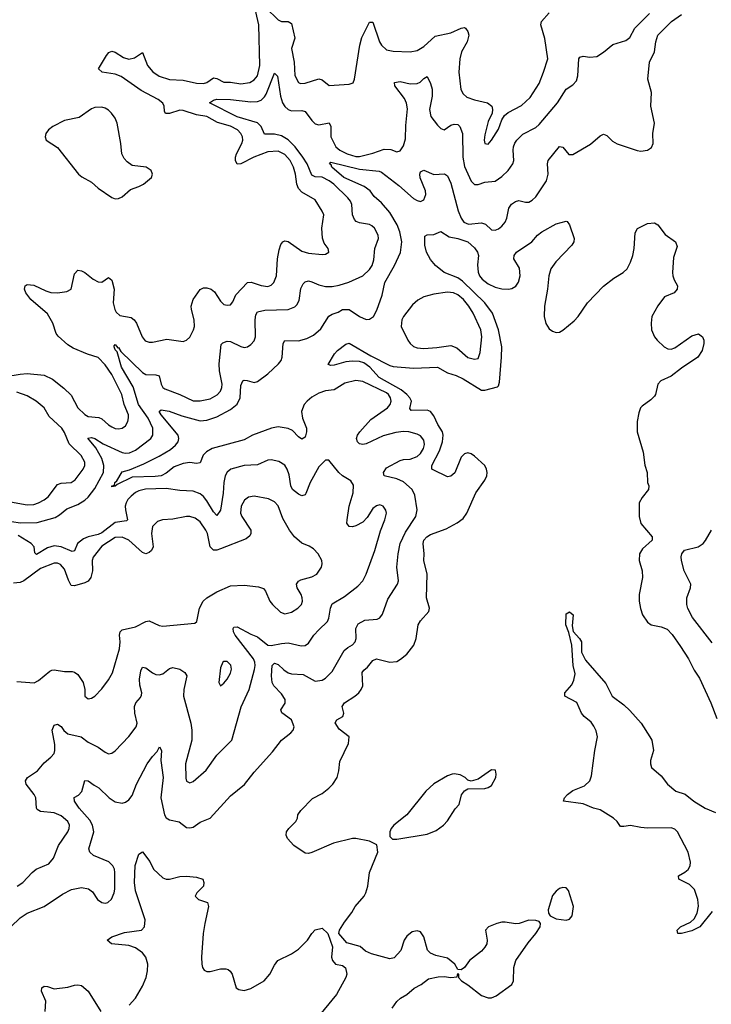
# Model space of a CAD drawing. Header units: inches. Extents: x 1771504 to 1971212, y 471788 to 643615.
# Tile 429 of 587: x 1862406 to 1866486, y 612552 to 618360. Entities that reach past the tile are written whole.
import ezdxf

# ---------------------------------------------------------------- set-up
doc = ezdxf.new("R2010")
doc.units = ezdxf.units.IN
doc.header["$MEASUREMENT"] = 0
doc.layers.add('B8661', color=7, linetype='Continuous')

msp = doc.modelspace()

# ---------------------------------------------------------------- linework, layer by layer
at = {"layer": 'B8661', "color": 5}
for points, elevation in [([(1862323.7, 616256.3), (1862410, 616270.2), (1862450, 616273.2), (1862550, 616263.8), (1862599.6, 616239.6), (1862667.3, 616187.3), (1862710, 616145.3), (1862750, 616070.3), (1862790, 616031.6), (1862810, 616020.2), (1862873.3, 616013.3), (1862890, 616005.4), (1862930, 615970.2), (1862950, 615958.6), (1862970, 615949.1), (1862990, 615946.5), (1863010, 615950.3), (1863030, 615965.3), (1863044.7, 615990), (1863048.7, 616011.3), (1863047.2, 616030), (1863023, 616090), (1863009, 616150), (1862950, 616267.4), (1862910, 616323.8), (1862870, 616367.7), (1862807.1, 616387.1), (1862722.7, 616422.7), (1862690, 616442.3), (1862634.1, 616494.1), (1862622, 616510), (1862602.1, 616570), (1862570, 616624.8), (1862472.4, 616710), (1862443, 616750), (1862435.6, 616770), (1862438, 616790), (1862450, 616797.6), (1862490, 616794.7), (1862560.6, 616760.6), (1862590, 616752), (1862630, 616749.3), (1862683.8, 616756.2), (1862709.8, 616770.2), (1862730, 616861), (1862750, 616883), (1862770, 616879.5), (1862790, 616868.8), (1862839.3, 616830), (1862870, 616813.7), (1862890, 616812), (1862930, 616839.5), (1862950, 616824.9), (1862964.2, 616770), (1862958.4, 616690), (1862966.9, 616650), (1862974.5, 616634.5), (1862996.1, 616616.1), (1863063, 616603), (1863082.3, 616590), (1863095.5, 616570), (1863128.9, 616490), (1863146.5, 616466.5), (1863170, 616457.4), (1863190, 616457.3), (1863275.2, 616475.2), (1863370, 616462), (1863390, 616470.4), (1863410, 616488), (1863432.2, 616530), (1863436.8, 616550), (1863436.4, 616590), (1863419.4, 616650), (1863417.8, 616670), (1863429, 616710), (1863470, 616768.8), (1863490, 616778.7), (1863510, 616778), (1863536.3, 616770), (1863555.3, 616755.3), (1863590, 616700.4), (1863610, 616679.6), (1863630, 616676), (1863650, 616678.7), (1863664.5, 616695.5), (1863682, 616738), (1863750, 616810.2), (1863771.7, 616811.7), (1863830, 616791.7), (1863870, 616787.4), (1863890, 616795.3), (1863904.7, 616810), (1863920.9, 616850), (1863927.1, 616950), (1863936.9, 617003.1), (1863945.8, 617034.2), (1863958.4, 617050), (1863970, 617055.5), (1863990, 617051.1), (1864070, 616995.2), (1864110, 616982.4), (1864190, 616974.9), (1864210, 616978), (1864229.2, 616990), (1864226, 617010), (1864202.5, 617042.5), (1864191.9, 617071.9), (1864188, 617130), (1864199.7, 617210), (1864190.9, 617230), (1864150, 617298.2), (1864070, 617342.9), (1864050, 617365.1), (1864041, 617390), (1864033.5, 617450), (1864021.2, 617490), (1864001.4, 617530), (1863970, 617566.1), (1863930, 617585), (1863870, 617580.5), (1863786.5, 617550), (1863710, 617509.8), (1863690, 617508.2), (1863679.8, 617530), (1863679.9, 617550), (1863684.9, 617570), (1863716.3, 617630), (1863721.8, 617650), (1863720.3, 617670), (1863711.7, 617690), (1863691.9, 617710), (1863650, 617731.4), (1863574, 617754), (1863510, 617788.8), (1863450, 617799), (1863370, 617825.3), (1863350, 617826.3), (1863290, 617807.6), (1863266.6, 617806.6), (1863260, 617820), (1863258.4, 617850), (1863250, 617867.3), (1863223.7, 617890), (1863123.2, 617943.2), (1863004.8, 618024.8), (1862970, 618039.3), (1862892.3, 618050), (1862872, 618070), (1862918.4, 618150), (1862933.1, 618166.9), (1862950, 618174.9), (1862970, 618168.7), (1863018.3, 618138.3), (1863050, 618127.2), (1863083.7, 618136.3), (1863130, 618167.7), (1863160.2, 618090), (1863192.4, 618052.4), (1863230, 618026.7), (1863290, 618007.3), (1863370, 618003.2), (1863450, 617986.4), (1863490, 617983.9), (1863510, 617990.2), (1863550, 618018), (1863570, 618014.2), (1863610, 617991.6), (1863650, 617991.4), (1863710, 617983), (1863762.9, 617990), (1863790, 618005), (1863809.1, 618030), (1863822, 618090), (1863816.7, 618330), (1863789.8, 618450.2)], 380), ([(1862354, 613010), (1862410, 613062), (1862449.5, 613090), (1862549.8, 613130.2), (1862657.9, 613202.1), (1862711.8, 613230), (1862770, 613242.2), (1862812.7, 613232.7), (1862835.6, 613215.6), (1862866, 613170), (1862890, 613152.9), (1862910, 613149.1), (1862926.3, 613153.7), (1862947.9, 613172.1), (1862963.9, 613210), (1862967.9, 613232.1), (1862968.4, 613330), (1862964.7, 613350), (1862956, 613370), (1862932.4, 613392.4), (1862842, 613430), (1862819.2, 613450), (1862814, 613470), (1862844.4, 613570), (1862836.7, 613610), (1862819.5, 613639.5), (1862756.8, 613710), (1862729.7, 613750.2), (1862727.9, 613772.1), (1862753.5, 613786.5), (1862772.3, 613807.7), (1862790, 613872.4), (1862810, 613870.2), (1862844.8, 613844.8), (1862874, 613830), (1862935, 613770), (1862970, 613746.1), (1863010, 613738.7), (1863030, 613744), (1863050, 613758.5), (1863070, 613784.7), (1863095.9, 613850), (1863159.2, 613970), (1863190, 614014.4), (1863216.6, 614043.4), (1863230.9, 614070.9), (1863242.8, 614050), (1863238.9, 613990), (1863251.9, 613890), (1863238.1, 613770), (1863260.8, 613670), (1863270, 613651.5), (1863290, 613639.7), (1863347.8, 613627.8), (1863390, 613595.8), (1863410, 613592.7), (1863430, 613598), (1863470, 613626.2), (1863530, 613650.2), (1863650, 613782), (1863731.7, 613848.3), (1863790, 613920.8), (1863898.3, 614041.7), (1863949.9, 614110.1), (1864006.2, 614153.8), (1864018.9, 614170), (1864024.4, 614190), (1864010.4, 614230.5), (1863952.5, 614272.5), (1863947.2, 614290), (1863971.5, 614328.5), (1863972.6, 614350), (1863950, 614383.5), (1863904.6, 614430), (1863895.4, 614450), (1863891.3, 614490), (1863895, 614550), (1863910, 614564.2), (1863930, 614557.6), (1863964.4, 614524.4), (1863990, 614506.9), (1864010, 614501.1), (1864077.5, 614497.5), (1864150, 614458.3), (1864190, 614464.7), (1864210, 614476.1), (1864250, 614516.1), (1864320.8, 614639.2), (1864342.2, 614657.8), (1864370, 614672.7), (1864384.5, 614690), (1864390.6, 614710.6), (1864388.5, 614770), (1864402.9, 614797.1), (1864442.6, 614817.4), (1864515.2, 614824.8), (1864530, 614831.8), (1864546.8, 614853.2), (1864578.7, 614941.3), (1864635.8, 615030), (1864640.8, 615050), (1864631.3, 615130), (1864638.4, 615210), (1864651.2, 615270), (1864681.6, 615338.4), (1864743.7, 615430), (1864751.5, 615470), (1864736.7, 615556.6), (1864721.1, 615590), (1864670, 615635.2), (1864630, 615651.8), (1864557, 615670), (1864552.4, 615690), (1864570, 615716.2), (1864650, 615761), (1864670, 615766.2), (1864710, 615767.4), (1864750, 615783.5), (1864770, 615801.7), (1864789.1, 615830), (1864794.3, 615854.3), (1864790, 615880.5), (1864770, 615905.3), (1864750, 615916.2), (1864701.2, 615930), (1864670, 615931.9), (1864625.9, 615925.9), (1864550, 615905.8), (1864450, 615858), (1864430, 615854.2), (1864410, 615858.9), (1864398.9, 615870), (1864392.2, 615890), (1864398.2, 615910), (1864411.9, 615930), (1864478.3, 616001.7), (1864576.5, 616070), (1864592, 616090), (1864597, 616110), (1864593.9, 616130), (1864581.4, 616150), (1864570, 616158.5), (1864430, 616226.6), (1864388.1, 616231.9), (1864324.6, 616215.4), (1864262, 616178), (1864210, 616170.6), (1864170, 616158.3), (1864130, 616134.6), (1864102, 616110), (1864084.1, 616090), (1864067.9, 616050), (1864075, 616010), (1864097.6, 615950), (1864098.6, 615930), (1864090, 615897.6), (1864070, 615885.1), (1864050, 615899.8), (1864016.2, 615936.2), (1863990, 615949.8), (1863930, 615958.3), (1863891.8, 615951.8), (1863779.5, 615910), (1863730, 615882.4), (1863542.2, 615830), (1863508.8, 615811.2), (1863488.6, 615791.4), (1863470, 615746.3), (1863450, 615743.2), (1863410, 615748.8), (1863370, 615742), (1863317.1, 615722.9), (1863270, 615685), (1863241.6, 615670), (1863205, 615665), (1863070, 615661.4), (1862981.5, 615618.5), (1862970, 615607.8), (1862950, 615605.2), (1862949, 615610), (1862965.6, 615614.4), (1862967.7, 615630), (1862979.5, 615640.5), (1863010, 615692.9), (1863054.3, 615705.7), (1863139.4, 615740.6), (1863230, 615786.4), (1863295.1, 615824.9), (1863325.2, 615850), (1863340.9, 615870), (1863345.9, 615890), (1863340.9, 615910), (1863240.3, 616030), (1863229.8, 616050.2), (1863241.6, 616058.4), (1863288.9, 616051.1), (1863363.3, 616023.4), (1863470, 615993.2), (1863510, 615998.8), (1863570, 616018.7), (1863650, 616060.4), (1863688.2, 616091.8), (1863706.2, 616130), (1863710, 616202.8), (1863723, 616230), (1863730, 616234), (1863747.9, 616232.1), (1863790, 616221.1), (1863810, 616225.8), (1863870, 616271), (1863933.8, 616330), (1863948.8, 616350), (1863955.4, 616370), (1863960.8, 616450), (1863970, 616468.4), (1864050, 616467), (1864099.7, 616480.3), (1864139.9, 616500.1), (1864183.4, 616536.6), (1864230, 616611.1), (1864250, 616624.2), (1864285.6, 616634.4), (1864310, 616651.7), (1864350.1, 616650.1), (1864410.4, 616610), (1864450, 616591.7), (1864470, 616593.4), (1864493, 616610), (1864512.8, 616647.2), (1864544.8, 616735.2), (1864559.5, 616810), (1864618, 616910), (1864653, 616987), (1864659.5, 617050), (1864649.4, 617110), (1864631.9, 617150), (1864590, 617223), (1864540, 617280), (1864496.9, 617316.9), (1864474, 617350), (1864437.3, 617377.3), (1864317.9, 617430), (1864248.2, 617490), (1864243.3, 617503.3), (1864234, 617510), (1864240.7, 617519.3), (1864410, 617479.3), (1864526.1, 617466), (1864540.9, 617460.9), (1864642.9, 617382.9), (1864730, 617306.4), (1864750, 617293), (1864770, 617288.6), (1864790, 617297.4), (1864802.6, 617330), (1864799.9, 617350), (1864768, 617428), (1864766, 617450), (1864770, 617463.1), (1864790, 617472.7), (1864850, 617447.4), (1864912.1, 617452.1), (1864930, 617439.6), (1864950, 617395.6), (1864992.5, 617232.5), (1865010, 617190.2), (1865026, 617166), (1865054.1, 617154.1), (1865130, 617162.6), (1865153.5, 617153.5), (1865190, 617121.1), (1865210, 617118), (1865230, 617126), (1865250, 617141.5), (1865270, 617167), (1865279.8, 617190), (1865291.4, 617248.6), (1865307.8, 617272.2), (1865330, 617287.7), (1865350, 617294.3), (1865390, 617284.2), (1865410, 617284.6), (1865430, 617295.6), (1865450, 617314.6), (1865513.3, 617410), (1865523.2, 617450), (1865520.3, 617510), (1865523.5, 617530), (1865590, 617612.7), (1865610, 617607.7), (1865645.4, 617565.4), (1865670, 617566), (1865772.9, 617627.1), (1865830, 617675.5), (1865850, 617685.5), (1865870, 617678), (1865903.8, 617643.8), (1865930, 617628.5), (1866047.9, 617587.9), (1866070, 617585.5), (1866109.7, 617590.3), (1866133.3, 617606.7), (1866142.6, 617630), (1866141, 617690), (1866151.5, 617750), (1866129.7, 617850), (1866133, 617930), (1866111.1, 618010), (1866122.2, 618110), (1866150.8, 618170), (1866157.8, 618230), (1866169.9, 618270), (1866250.5, 618349.5), (1866310, 618391.8)], 340), ([(1862359.4, 615399.4), (1862410, 615391.7), (1862510, 615394.8), (1862616.5, 615423.5), (1862641.2, 615438.8), (1862684.2, 615475.8), (1862750, 615501.4), (1862790, 615525.7), (1862810, 615543.7), (1862850, 615595.3), (1862900.7, 615690), (1862901.7, 615730), (1862891.4, 615771.4), (1862854.5, 615834.5), (1862807.9, 615892), (1862830, 615895.3), (1862850, 615890.7), (1862898.2, 615858.2), (1863010, 615807.4), (1863030, 615802.7), (1863054.1, 615805.9), (1863090, 615820.4), (1863179.8, 615890), (1863191.6, 615910), (1863192.5, 615950), (1863164.3, 616010), (1863106.4, 616090), (1863074.8, 616194.8), (1863007.1, 616310), (1862981, 616401), (1862970, 616413.2), (1862963.5, 616430), (1862963, 616437), (1862970, 616444), (1862985.5, 616425.5), (1862990, 616426), (1863002.7, 616402.7), (1863130, 616280.1), (1863150, 616268.1), (1863210, 616265.2), (1863230, 616259.3), (1863240.2, 616210), (1863250.9, 616190.9), (1863263.2, 616183.2), (1863350, 616150.2), (1863430, 616112.5), (1863470, 616112.7), (1863530, 616123), (1863571.9, 616148.1), (1863590.7, 616170), (1863599.4, 616190), (1863601.6, 616210), (1863585.4, 616290), (1863582, 616330), (1863595.5, 616444.5), (1863605.3, 616454.7), (1863630, 616463.5), (1863650, 616462), (1863710, 616432.4), (1863730, 616427.1), (1863750, 616430.3), (1863770, 616445.3), (1863790, 616466.7), (1863797.1, 616490), (1863794.8, 616590), (1863799.9, 616620.1), (1863810, 616638), (1863852.2, 616647.8), (1863989.9, 616650.1), (1864030, 616666), (1864041.9, 616678.1), (1864055.8, 616704.2), (1864065.6, 616774.4), (1864077.6, 616802.4), (1864090, 616814.5), (1864110, 616819.4), (1864130, 616815), (1864170, 616795.7), (1864210, 616786.1), (1864250, 616787.1), (1864290, 616794.4), (1864347.7, 616812.3), (1864430, 616849.2), (1864470, 616886.5), (1864485.1, 616910), (1864495.2, 616944.8), (1864501.8, 617010), (1864522.7, 617070), (1864521, 617090), (1864499.7, 617130), (1864484, 617144), (1864470, 617151.8), (1864410, 617161.2), (1864390.6, 617170.6), (1864380.9, 617180.9), (1864369.2, 617209.2), (1864365.2, 617270), (1864357.3, 617290), (1864342.4, 617310), (1864259.1, 617390), (1864232.2, 617410), (1864190, 617430.9), (1864150, 617434), (1864130, 617442.9), (1864102.1, 617510), (1864076.8, 617550), (1864031, 617610), (1863990, 617651), (1863950, 617674.6), (1863910, 617686.1), (1863850, 617685.8), (1863831.6, 617730), (1863810, 617752.6), (1863690, 617788.1), (1863525.6, 617870), (1863550, 617886.3), (1863570, 617891), (1863650, 617890.1), (1863770, 617876.5), (1863810, 617878.4), (1863830, 617886.2), (1863850, 617904.8), (1863859.2, 617920.8), (1863910, 618044.9), (1863927.1, 618027.1), (1863944.4, 617910), (1863956.6, 617870), (1863970, 617847.7), (1863990, 617831.3), (1864010, 617822.7), (1864070, 617825.1), (1864090, 617818.9), (1864130, 617765.2), (1864150, 617746.2), (1864170, 617741.2), (1864231.3, 617751.3), (1864241.3, 617730), (1864242.3, 617670), (1864270.2, 617610), (1864294, 617590), (1864337.3, 617570), (1864390, 617554.4), (1864410, 617553.8), (1864490, 617572.7), (1864556, 617596), (1864594.8, 617594.8), (1864630, 617581.3), (1864650, 617586), (1864670, 617616.3), (1864682.5, 617657.5), (1864683.4, 617736.6), (1864694.2, 617834.2), (1864687.8, 617867.8), (1864676.5, 617896.5), (1864619.1, 617970), (1864618, 617990), (1864650, 617995.9), (1864710, 617983), (1864750, 617983.2), (1864768.5, 617991.5), (1864790, 618014), (1864810, 618025.5), (1864830, 617984.9), (1864839, 617950), (1864838.4, 617910), (1864824.3, 617830), (1864831.6, 617790), (1864870, 617738.4), (1864890, 617719.3), (1864910, 617710.5), (1864950, 617737.4), (1864970, 617743.6), (1864990, 617741.5), (1865003.1, 617730), (1865017.4, 617690), (1865019.8, 617550), (1865030, 617494.4), (1865070, 617408.4), (1865090, 617388.8), (1865110, 617388.9), (1865150, 617402.4), (1865210, 617408.3), (1865250, 617435.5), (1865288.5, 617471.5), (1865315.1, 617510), (1865321.5, 617530), (1865317, 617590), (1865319.8, 617610), (1865327.4, 617632.6), (1865339.3, 617650), (1865374.9, 617685.1), (1865450, 617725.4), (1865470, 617742.8), (1865577.8, 617870), (1865630, 617950.4), (1865670, 617976.4), (1865690, 618000.5), (1865698, 618030), (1865704.5, 618130), (1865710, 618138.8), (1865730, 618145.5), (1865770, 618140.3), (1865810, 618143), (1865850, 618168.4), (1865905.7, 618214.3), (1865982.2, 618237.8), (1866005.5, 618254.5), (1866035.7, 618310), (1866122.1, 618397.9)], 360), ([(1863858.8, 618430), (1863930, 618358.8), (1863950, 618349.3), (1863990.7, 618350), (1864010, 618338.4), (1864028.4, 618251.6), (1864010.3, 618190), (1864026, 618110), (1864030, 618031), (1864050, 617990.4), (1864063.4, 617983.4), (1864090, 617985.4), (1864170, 618011.1), (1864190, 618006), (1864231.9, 617971.9), (1864350, 617979.5), (1864372.5, 617987.5), (1864381.1, 618010), (1864413.4, 618210), (1864425, 618255), (1864470, 618345.5), (1864490, 618346), (1864529.6, 618229.5), (1864540.2, 618210), (1864570, 618183.2), (1864610, 618175), (1864710, 618171.8), (1864750, 618179), (1864790, 618202.7), (1864857.2, 618262.8), (1864950, 618282.3), (1865010, 618311.3), (1865030, 618313.4), (1865035.5, 618310), (1865050, 618290.7), (1865054.7, 618270), (1865045, 618230), (1865012.3, 618170), (1865003.5, 618130), (1864996.6, 618050), (1865009.4, 617949.4), (1865022.4, 617922.4), (1865044.4, 617904.4), (1865088.1, 617888.1), (1865166, 617870), (1865191.4, 617850), (1865195.8, 617830), (1865192.6, 617810), (1865170, 617759.3), (1865150, 617682), (1865146.7, 617650), (1865150.6, 617630.6), (1865170, 617625.5), (1865190, 617650.4), (1865230, 617714.4), (1865250.6, 617770), (1865265.3, 617794.7), (1865286.9, 617813.1), (1865366.5, 617853.5), (1865417.6, 617902.4), (1865470, 617983.1), (1865496.7, 618050), (1865521, 618130), (1865504, 618250), (1865479.8, 618330), (1865484.4, 618350), (1865530, 618401.1)], 380), ([(1864604, 612530), (1864630.7, 612569.3), (1864651.8, 612588.2), (1864690, 612610.4), (1864732.9, 612647.1), (1864774.5, 612670), (1864816.9, 612703.1), (1864874.9, 612714.9), (1864910, 612716.3), (1864948.9, 612711.1), (1864986, 612714), (1864990, 612734), (1864994, 612730), (1864994, 612710), (1865012, 612690), (1865050, 612666.8), (1865130, 612604.9), (1865170, 612590.4), (1865190, 612590.5), (1865217.7, 612602.3), (1865309.4, 612670), (1865319.5, 612690), (1865321.1, 612770), (1865333.5, 612810), (1865405.5, 612914.5), (1865451.1, 612970), (1865475.6, 613010), (1865479.3, 613030), (1865470, 613041.2), (1865450, 613047), (1865410, 613049.5), (1865351.7, 613028.3), (1865330, 613026.6), (1865270, 613037.7), (1865250, 613036.4), (1865221, 613030), (1865170.8, 613010), (1865153.4, 612990), (1865164.4, 612930), (1865161.3, 612910), (1865150.4, 612890), (1865130, 612865.6), (1865060.5, 612810), (1865030, 612768.7), (1865010, 612755.3), (1864990, 612758), (1864973.2, 612790), (1864930, 612824.5), (1864860.5, 612840.5), (1864830, 612853.2), (1864812.1, 612872.1), (1864789.3, 612950), (1864770, 612979), (1864750, 612986), (1864720.4, 612979.6), (1864690, 612954), (1864674.8, 612930), (1864654.8, 612870), (1864614.4, 612825.6), (1864590, 612820.9), (1864482, 612850), (1864446.6, 612866.6), (1864414.2, 612894.2), (1864335.1, 612915.1), (1864288, 612970), (1864293.2, 612990), (1864322.4, 613037.6), (1864365.8, 613094.2), (1864385.1, 613130), (1864438.7, 613190), (1864447.6, 613210), (1864460.5, 613250), (1864469.8, 613330.2), (1864519, 613450), (1864513.2, 613493.2), (1864470, 613514), (1864390, 613529.6), (1864370, 613529.6), (1864257.7, 613502.3), (1864130, 613447), (1864110, 613442), (1864090, 613443.7), (1864023.7, 613490), (1863986.6, 613530), (1863978, 613550), (1863979.3, 613570), (1863993.2, 613590), (1864035.1, 613630), (1864044.5, 613650), (1864047.3, 613670), (1864064.4, 613695.6), (1864134.3, 613765.7), (1864190, 613795.5), (1864230, 613828.2), (1864253.3, 613850), (1864278.7, 613890), (1864289.6, 613930), (1864295.3, 613984.7), (1864346, 614090), (1864349.3, 614129.3), (1864290, 614176.2), (1864268, 614212), (1864277.2, 614230), (1864311.5, 614250), (1864318.9, 614270), (1864307.8, 614310), (1864322.4, 614330), (1864383.5, 614370), (1864406.9, 614390), (1864421.5, 614410), (1864429.8, 614430.2), (1864427.1, 614510), (1864435.8, 614524.2), (1864458.1, 614541.9), (1864490, 614579.5), (1864510, 614590.3), (1864590, 614570.2), (1864630, 614575), (1864652.6, 614587.4), (1864690, 614618), (1864731.6, 614670), (1864744.1, 614710), (1864756.9, 614790), (1864770, 614814), (1864819, 614870), (1864823.7, 614890), (1864806.2, 614950), (1864809.8, 615089.8), (1864789.8, 615170), (1864792, 615210), (1864785.8, 615270), (1864790.7, 615290), (1864807.1, 615310), (1864830, 615324.1), (1864922.3, 615357.7), (1864987.7, 615392.3), (1865022.5, 615417.5), (1865044.7, 615450), (1865096.4, 615570), (1865150, 615643.6), (1865161.3, 615670), (1865164.5, 615690), (1865160.2, 615710), (1865149.1, 615730), (1865090, 615785.8), (1865070, 615799), (1865050, 615805), (1865030, 615799.3), (1865010, 615779.1), (1864972.5, 615687.5), (1864950, 615666.9), (1864930, 615664.4), (1864844.8, 615704.8), (1864838, 615710), (1864836.8, 615730), (1864882.5, 615817.5), (1864899.5, 615870), (1864903.9, 615910), (1864899.4, 615930), (1864872.9, 615972.9), (1864850, 616024.4), (1864830, 616049.8), (1864810, 616056.3), (1864715.8, 616055.8), (1864707.7, 616067.7), (1864716.9, 616110), (1864707.4, 616130), (1864689.5, 616150), (1864656.1, 616176.1), (1864526.8, 616250), (1864471.4, 616311.4), (1864436.8, 616336.8), (1864410, 616345), (1864370, 616346.9), (1864330, 616342.3), (1864262.2, 616322.3), (1864241, 616321), (1864226.8, 616326.8), (1864263.6, 616390), (1864280.7, 616410), (1864330, 616447), (1864350, 616452), (1864477.8, 616377.8), (1864590, 616321.4), (1864610, 616315.4), (1864730, 616303.9), (1864870, 616310.8), (1864930, 616277.8), (1864981.7, 616261.6), (1865022.3, 616242.3), (1865130, 616175), (1865150, 616175.3), (1865224.4, 616195.6), (1865230, 616200.7), (1865237.1, 616222.9), (1865248.8, 616370), (1865249.3, 616430), (1865230.4, 616530), (1865194.5, 616630), (1865150.2, 616690.2), (1865018.7, 616818.7), (1864990, 616838.5), (1864909.6, 616870), (1864859.5, 616910), (1864830, 616946), (1864806, 616990), (1864797, 617030), (1864796.4, 617083.6), (1864809.2, 617090.8), (1864850, 617093), (1864890, 617110.6), (1864940, 617080), (1864990.4, 617070), (1865050, 617050.8), (1865090, 617014.4), (1865106, 616990), (1865112.7, 616970), (1865105.8, 616914.2), (1865111.1, 616871.1), (1865118.8, 616850), (1865134.6, 616830), (1865170, 616802.9), (1865210, 616782.9), (1865250, 616772.6), (1865290, 616771), (1865310, 616775.2), (1865332.3, 616787.7), (1865348.5, 616811.5), (1865358.4, 616850), (1865354.3, 616894.3), (1865322, 616950), (1865322.4, 616970), (1865337.6, 616990), (1865427.6, 617050), (1865461.6, 617090), (1865487, 617110), (1865570, 617156.5), (1865630, 617172.7), (1865636, 617170), (1865650, 617151.3), (1865677.1, 617070), (1865674.9, 617050), (1865663, 617030), (1865568.5, 616931.5), (1865540.2, 616890), (1865527.2, 616850), (1865520.5, 616770), (1865501.6, 616670), (1865500.7, 616610), (1865510, 616569.1), (1865530, 616537.7), (1865550, 616523.2), (1865570, 616516.1), (1865590, 616517.8), (1865610, 616529.4), (1865676, 616584), (1865699.8, 616610), (1865754.6, 616690), (1865850, 616787.8), (1865910, 616835.5), (1865965.4, 616870), (1865988.6, 616891.4), (1866009.8, 616930), (1866022.9, 616970), (1866030.9, 617010.9), (1866036.6, 617103.4), (1866051.3, 617128.7), (1866110, 617158), (1866150, 617162), (1866170, 617150.8), (1866213.8, 617093.8), (1866274.8, 617050), (1866283.5, 617023.5), (1866263.2, 616956.8), (1866257.6, 616870), (1866258.5, 616850), (1866266.5, 616826.5), (1866286.4, 616790), (1866284.4, 616770), (1866267.3, 616750), (1866210, 616725.6), (1866170, 616671.6), (1866135.3, 616610), (1866130.4, 616570), (1866134, 616530), (1866150.3, 616490.3), (1866166, 616470), (1866207, 616430), (1866230, 616418), (1866250, 616416.9), (1866270, 616423.9), (1866370, 616494.9), (1866410, 616507.7), (1866433, 616490), (1866441.6, 616470), (1866441.3, 616450), (1866432.4, 616410), (1866405.5, 616370), (1866310, 616305.7), (1866250, 616258.5), (1866188.5, 616230), (1866170.2, 616209.8), (1866156.5, 616150), (1866150, 616139.6), (1866130, 616118.5), (1866078.8, 616081.2), (1866068.8, 616070), (1866058, 616042), (1866049, 615990), (1866049.1, 615930), (1866083.6, 615810), (1866092.9, 615732.9), (1866106.7, 615690), (1866110.3, 615630), (1866118, 615610), (1866115.3, 615590), (1866077.7, 615542.3), (1866060.9, 615510), (1866059.5, 615430), (1866070, 615388.4), (1866137.6, 615310), (1866137.6, 615290), (1866080.3, 615239.7), (1866062.4, 615210), (1866060.7, 615170), (1866077.3, 615110), (1866080.8, 615070), (1866060.5, 614970), (1866060.9, 614930), (1866067.8, 614887.8), (1866080.2, 614850), (1866110, 614805.7), (1866131.3, 614791.3), (1866190, 614779.7), (1866225, 614765), (1866254.2, 614734.2), (1866303.5, 614663.5), (1866350.8, 614590.8), (1866384.3, 614524.3), (1866416.2, 614476.2), (1866483.6, 614330), (1866518.4, 614238.4)], 320), ([(1862330, 615521.2), (1862450, 615498.1), (1862490, 615501.6), (1862516.9, 615510), (1862550, 615527.5), (1862573.8, 615546.2), (1862630, 615619.3), (1862650, 615627.3), (1862709, 615631), (1862734.1, 615645.9), (1862780.3, 615710), (1862790.7, 615730), (1862790.6, 615750), (1862768.7, 615790), (1862698.8, 615858.8), (1862670, 615925.6), (1862654.2, 615950), (1862580.7, 616020.7), (1862550, 616071.2), (1862503.8, 616110), (1862450, 616142.3), (1862390, 616163.7)], 380), ([(1862390.9, 613249.1), (1862424.2, 613270), (1862479.8, 613330), (1862504.4, 613350), (1862579.1, 613380.9), (1862605.9, 613414.1), (1862634.5, 613490), (1862689.8, 613570), (1862698.5, 613590), (1862700.3, 613610), (1862690, 613630.9), (1862650, 613664.8), (1862610, 613681.4), (1862529.1, 613689.1), (1862510, 613701.6), (1862505.8, 613710), (1862501.4, 613770), (1862491.1, 613790), (1862444.4, 613850), (1862439.7, 613870), (1862453.3, 613890), (1862511.6, 613930), (1862550, 613976.4), (1862590.7, 614009.3), (1862608.8, 614031.2), (1862614.4, 614050), (1862614.6, 614085.4), (1862598.7, 614170), (1862610, 614198.4), (1862630, 614204.9), (1862650, 614190.4), (1862667.5, 614167.5), (1862690, 614148.5), (1862769.3, 614129.3), (1862810, 614097.7), (1862869.3, 614069.3), (1862910, 614040.4), (1862930, 614030.4), (1862950, 614033), (1862970, 614048.2), (1863050, 614131.7), (1863094.2, 614190), (1863099.2, 614210), (1863085.8, 614270), (1863083.9, 614310), (1863091.3, 614330), (1863118.2, 614361.8), (1863124.4, 614375.6), (1863126.9, 614390), (1863115.7, 614435.7), (1863113, 614470), (1863121.1, 614518.9), (1863130, 614541.6), (1863150, 614536.5), (1863190, 614507.1), (1863210, 614498), (1863230, 614495.2), (1863250, 614502.3), (1863290, 614533.1), (1863310, 614539.6), (1863350, 614529), (1863381.3, 614510), (1863392.3, 614490), (1863375.3, 614410), (1863372.5, 614370), (1863416, 614210), (1863422.3, 614170), (1863421, 614110), (1863385, 613970), (1863385.8, 613885.8), (1863390, 613868), (1863401.8, 613861.8), (1863410, 613859.5), (1863430, 613866.5), (1863505.7, 613934.3), (1863570, 614021.3), (1863656.9, 614110), (1863713.3, 614306.7), (1863759.3, 614410), (1863791.9, 614528.1), (1863796.2, 614550), (1863794.2, 614570), (1863784.5, 614590), (1863677.1, 614730), (1863667.1, 614750), (1863666, 614770), (1863670, 614778), (1863690, 614779.5), (1863770, 614735.6), (1863810, 614720.2), (1863870, 614670.9), (1863890, 614668.4), (1863950, 614681.6), (1863990, 614685.2), (1864067.3, 614667.3), (1864090, 614668.6), (1864110, 614682.8), (1864141.7, 614730), (1864170, 614762.1), (1864221.4, 614810), (1864229.2, 614830), (1864239.1, 614890), (1864250, 614914.3), (1864322.9, 614957.2), (1864401.4, 615018.6), (1864429.7, 615050), (1864450.8, 615090), (1864500.3, 615230), (1864534.8, 615345.2), (1864560.8, 615410), (1864569.7, 615450), (1864566.4, 615466.4), (1864550, 615491.2), (1864530, 615497.7), (1864510, 615492.1), (1864490, 615477.3), (1864455.3, 615424.7), (1864430, 615396.4), (1864390, 615375.1), (1864370, 615368.7), (1864349.5, 615370), (1864336.9, 615390), (1864337.4, 615410), (1864350.6, 615490), (1864374.3, 615570), (1864374.4, 615614.4), (1864359.5, 615639.5), (1864310, 615669.8), (1864289.2, 615689.2), (1864230, 615762.7), (1864210, 615762), (1864170, 615722), (1864119.7, 615630), (1864094.7, 615565.3), (1864090, 615558), (1864070, 615552.1), (1864050, 615562), (1864016.2, 615590), (1864005.9, 615610), (1863995.2, 615675.2), (1863983.5, 615710), (1863970, 615732.3), (1863934.3, 615754.3), (1863890, 615764.4), (1863870, 615762.8), (1863810, 615734.4), (1863730, 615729.8), (1863651.8, 615708.2), (1863629.4, 615690.6), (1863619.2, 615670), (1863610.1, 615629.9), (1863607.1, 615567.1), (1863590, 615466.6), (1863570, 615435.8), (1863550, 615456.8), (1863510, 615522.5), (1863490, 615547.1), (1863470, 615562.9), (1863430, 615579.8), (1863350, 615582.8), (1863270, 615594.9), (1863149.2, 615590.7), (1863110, 615581.8), (1863090, 615572.2), (1863063.2, 615550), (1863043.5, 615530), (1863033.7, 615510), (1863028.7, 615490), (1863030.1, 615470), (1863042.8, 615410), (1863036.5, 615403.5), (1862970, 615393.8), (1862890, 615333.3), (1862870, 615323.9), (1862809.5, 615310.5), (1862781.8, 615298.2), (1862748.3, 615270), (1862730, 615227.6), (1862716.1, 615223.9), (1862650, 615250.9), (1862610, 615256.6), (1862570, 615245), (1862504.8, 615204.8), (1862494.7, 615214.8), (1862491.5, 615250), (1862473.5, 615270), (1862398.2, 615318.2)], 360), ([(1862390, 614456.1), (1862490.8, 614449.2), (1862518.2, 614461.8), (1862583.2, 614516.8), (1862596.8, 614523.2), (1862610, 614525.2), (1862670, 614514.9), (1862715.2, 614515.2), (1862730, 614511.6), (1862750, 614498), (1862780.9, 614450), (1862790.4, 614410), (1862790.7, 614370), (1862810, 614353.4), (1862830, 614358), (1862850, 614370.6), (1862890, 614412.7), (1862930, 614466), (1862952.8, 614507.2), (1862995.2, 614650), (1862999.5, 614690), (1862995.7, 614730), (1862999.8, 614750), (1863010, 614761.5), (1863090, 614779.2), (1863150, 614811.2), (1863170, 614814), (1863230, 614786.5), (1863250, 614783.2), (1863438.5, 614801.5), (1863451.6, 614810), (1863467.1, 614890), (1863489, 614931), (1863511.1, 614950), (1863570, 614985), (1863650, 615020.2), (1863730, 615024), (1863815.3, 615015.2), (1863845.3, 615005.3), (1863857.1, 614990), (1863882.4, 614930), (1863898, 614910), (1863945.6, 614865.6), (1863970, 614855.2), (1864010, 614866.5), (1864046.6, 614890), (1864068.4, 614910), (1864074.6, 614930), (1864073.3, 614950), (1864066.6, 614970), (1864042.6, 615010), (1864038.9, 615030), (1864051.8, 615048.2), (1864064.4, 615055.6), (1864130, 615073.6), (1864158.3, 615090), (1864187.1, 615130), (1864191.1, 615150), (1864188.3, 615170), (1864166.6, 615210), (1864139.4, 615239.4), (1864114.7, 615254.7), (1864070, 615272.7), (1864027.6, 615310), (1863997.2, 615350), (1863958.6, 615418.6), (1863930, 615493), (1863910, 615516.8), (1863873.6, 615533.6), (1863790, 615549.8), (1863756.3, 615543.7), (1863733.2, 615526.8), (1863712.7, 615490), (1863709.4, 615450), (1863716.3, 615430), (1863769.1, 615350), (1863770.2, 615330), (1863763.8, 615316.2), (1863741.4, 615298.6), (1863590, 615238.5), (1863570, 615232), (1863550, 615231.6), (1863530.8, 615250), (1863513.5, 615330), (1863504.9, 615350), (1863470, 615398.5), (1863440.6, 615420.6), (1863410, 615429.9), (1863390, 615430.5), (1863310, 615414.9), (1863249.4, 615410.6), (1863219.4, 615400.6), (1863190.1, 615369.9), (1863183, 615330), (1863193.2, 615250), (1863183.8, 615230), (1863170, 615216.8), (1863150, 615209.8), (1863130, 615217.3), (1863050.6, 615290), (1863010, 615308.4), (1862970, 615305), (1862890, 615254.9), (1862840.5, 615190), (1862834.6, 615170), (1862836.4, 615110), (1862825, 615070), (1862810, 615048.2), (1862790, 615038.1), (1862730, 615021), (1862710, 615022.4), (1862693.5, 615053.5), (1862670, 615119.3), (1862646.2, 615146.2), (1862630, 615154), (1862610, 615154.4), (1862530, 615122.8), (1862430.1, 615049.9), (1862410, 615041.3), (1862370, 615037.1)], 380), ([(1866490, 614685.6), (1866374.6, 614834.6), (1866346.9, 614886.9), (1866341, 614910), (1866341.4, 614950), (1866363.1, 615010), (1866365.4, 615030), (1866325.3, 615110), (1866309.8, 615170), (1866308.5, 615191.5), (1866311.6, 615210), (1866328.4, 615231.5), (1866408.3, 615251.7), (1866438, 615270), (1866452.4, 615287.6), (1866486.6, 615350)], 320), ([(1866490, 613099.4), (1866418.2, 613010), (1866370, 612986.6), (1866310.8, 612970), (1866289.2, 612970), (1866284.4, 612990), (1866303.5, 613010), (1866363.5, 613036.5), (1866383.8, 613056.2), (1866402.1, 613090), (1866411, 613131), (1866407.1, 613170), (1866386.2, 613230), (1866358.1, 613258.1), (1866295.1, 613290), (1866292, 613310), (1866330, 613331.1), (1866350, 613348.1), (1866361.4, 613370), (1866363.2, 613390), (1866348.5, 613450), (1866285.9, 613570), (1866270, 613585.9), (1866250, 613593.2), (1866110, 613592.2), (1866070, 613595.2), (1866010, 613608), (1865970, 613600.7), (1865950, 613601.7), (1865930.7, 613630), (1865908.2, 613650), (1865830, 613699), (1865790, 613709.8), (1865730, 613734.8), (1865614, 613750), (1865619.5, 613770), (1865638.4, 613790), (1865670, 613812.7), (1865738.5, 613841.5), (1865769.8, 613870.2), (1865780.1, 613899.9), (1865798.7, 614050), (1865813.8, 614130), (1865805.8, 614165.8), (1865793.5, 614193.5), (1865777.2, 614217.2), (1865735.6, 614250), (1865719.7, 614270), (1865693.5, 614333.5), (1865621.2, 614370), (1865622.7, 614390), (1865662.6, 614437.4), (1865675.5, 614464.5), (1865682, 614502), (1865671.8, 614550), (1865662.9, 614670), (1865645.9, 614745.9), (1865628.2, 614790), (1865630, 614856), (1865650, 614867.7), (1865670.2, 614850.2), (1865664.9, 614784.9), (1865671.7, 614751.7), (1865707.7, 614710), (1865719.3, 614690), (1865720.9, 614630), (1865743.1, 614583.1), (1865864.2, 614444.2), (1865900.5, 614370), (1865970, 614319.3), (1866005.7, 614285.7), (1866072.7, 614210), (1866123.8, 614130), (1866134.4, 614110), (1866145.5, 614050), (1866127, 613990), (1866127.2, 613970), (1866134, 613950), (1866190, 613900.5), (1866227.3, 613850), (1866276.3, 613810), (1866332.5, 613792.5), (1866383.1, 613750), (1866450, 613710.2), (1866510, 613683.6)], 280), ([(1863052.7, 612547.3), (1863090, 612588.5), (1863130, 612658.7), (1863151.9, 612710), (1863160.2, 612750), (1863162.1, 612790), (1863151.3, 612830), (1863130, 612856.5), (1863090, 612886.3), (1863050, 612900.2), (1862948.5, 612908.5), (1862922.7, 612930), (1862949.2, 612950), (1863025, 612975.1), (1863125.2, 612990), (1863143.1, 613010), (1863146.6, 613050), (1863090, 613220.9), (1863083.4, 613270), (1863087.9, 613372.1), (1863110, 613438), (1863130, 613451), (1863174.8, 613394.8), (1863196.4, 613350), (1863250, 613297.6), (1863270, 613290.4), (1863290, 613290.4), (1863350, 613306.4), (1863390, 613308.5), (1863450, 613303.1), (1863486.8, 613290), (1863493.4, 613270), (1863490.7, 613250), (1863450.7, 613210), (1863442, 613190), (1863461, 613170), (1863513.7, 613153.7), (1863520.5, 613130), (1863497.8, 613030), (1863489.2, 612970.8), (1863479.6, 612830), (1863480.3, 612790), (1863485.3, 612770), (1863493.7, 612753.7), (1863510, 612745.3), (1863530, 612744.9), (1863590, 612760.9), (1863621.7, 612761.7), (1863636.9, 612756.9), (1863648.6, 612748.6), (1863660.5, 612730), (1863684, 612650), (1863699.3, 612639.3), (1863730, 612634), (1863770, 612644.7), (1863848.3, 612690), (1863882, 612730), (1863910, 612783), (1863929.8, 612810.2), (1864009.4, 612850), (1864050, 612877.6), (1864104.5, 612930), (1864130, 612970.7), (1864150, 612990.8), (1864190, 613001), (1864224.7, 612970), (1864250.8, 612890.8), (1864244.9, 612830), (1864250.7, 612810), (1864268.2, 612788.2), (1864310, 612781), (1864327.3, 612767.3), (1864335.5, 612730), (1864330.6, 612710.6), (1864274.6, 612610), (1864130, 612432.6)], 320), ([(1862556.9, 612510), (1862559.7, 612570), (1862534.5, 612630), (1862537.2, 612650), (1862550, 612659.1), (1862570, 612658), (1862610, 612644.6), (1862690, 612654.4), (1862730, 612666), (1862750, 612668), (1862770, 612663), (1862810, 612630.7), (1862884.2, 612510)], 320)]:
    msp.add_lwpolyline(points, dxfattribs=dict(at, elevation=elevation))
for points, elevation in [([(1862890, 617844.5), (1862850, 617842.4), (1862830, 617835.1), (1862756.3, 617783.7), (1862670, 617765), (1862601.6, 617730), (1862575.5, 617710), (1862560.5, 617690), (1862556.3, 617670), (1862562.8, 617650), (1862630, 617606.4), (1862753.7, 617450), (1862773, 617433), (1862830, 617402.6), (1862870, 617365.7), (1862950, 617312.4), (1862970, 617303.1), (1862990, 617304.9), (1863010, 617314.9), (1863060.7, 617359.3), (1863110, 617375.8), (1863137, 617390), (1863183.7, 617430), (1863189.5, 617450), (1863182, 617470), (1863152.7, 617490), (1863070, 617501.1), (1863041, 617521), (1863022, 617542), (1863009.8, 617570), (1863003.7, 617630), (1862982.2, 617750), (1862970, 617780.5), (1862948.4, 617810), (1862930, 617827.3), (1862910, 617838.2)], 420), ([(1864930, 616753.6), (1864850, 616740.9), (1864790, 616725.7), (1864754.1, 616705.9), (1864722.5, 616677.5), (1864670.2, 616610), (1864660.8, 616590), (1864657.3, 616550), (1864696.5, 616470), (1864709.2, 616450), (1864730, 616432.2), (1864750, 616425.3), (1864790, 616421.6), (1864866.5, 616426.5), (1864950, 616438.4), (1864985.5, 616425.5), (1865050, 616368.1), (1865090, 616357.3), (1865110, 616362.6), (1865123.3, 616396.7), (1865131.8, 616490), (1865127.3, 616530), (1865081, 616630), (1865056.3, 616670), (1865023.2, 616710), (1864990, 616737.9), (1864964.5, 616750)], 340), ([(1863610, 614574.5), (1863604, 614570), (1863590, 614538), (1863580.5, 614450), (1863590, 614431), (1863610, 614446), (1863630.9, 614470), (1863650, 614505.5), (1863655.6, 614530), (1863652.7, 614552.7), (1863630, 614573.6)], 380), ([(1865190, 613935.6), (1865110, 613881.2), (1865070, 613868.7), (1865050, 613874), (1865034, 613890), (1865005.4, 613905.4), (1864970, 613912.4), (1864958, 613910), (1864930, 613900.4), (1864850, 613853.3), (1864802.6, 613810), (1864690.2, 613669.8), (1864613.4, 613610), (1864598.4, 613590), (1864590.5, 613570), (1864590, 613542), (1864606, 613526), (1864630, 613526.8), (1864810, 613555.2), (1864862.7, 613577.3), (1864906, 613610), (1864930, 613634.4), (1864975.2, 613704.8), (1864998, 613730), (1865012.3, 613787.7), (1865030, 613811.3), (1865050, 613822.8), (1865150, 613824.9), (1865170, 613830.5), (1865190, 613843.8), (1865214, 613890), (1865217.4, 613910), (1865212.6, 613932.6)], 320), ([(1865610, 613241.3), (1865590, 613234.7), (1865570, 613220.5), (1865550, 613195.1), (1865524.4, 613110), (1865524.9, 613090), (1865534.6, 613074.6), (1865570, 613056.4), (1865630, 613048), (1865650, 613055.5), (1865664.7, 613075.2), (1865673.2, 613130), (1865644.4, 613224.4), (1865630, 613238.7)], 320)]:
    msp.add_lwpolyline(points, close=True, dxfattribs=dict(at, elevation=elevation))

doc.saveas('drawing.dxf')
